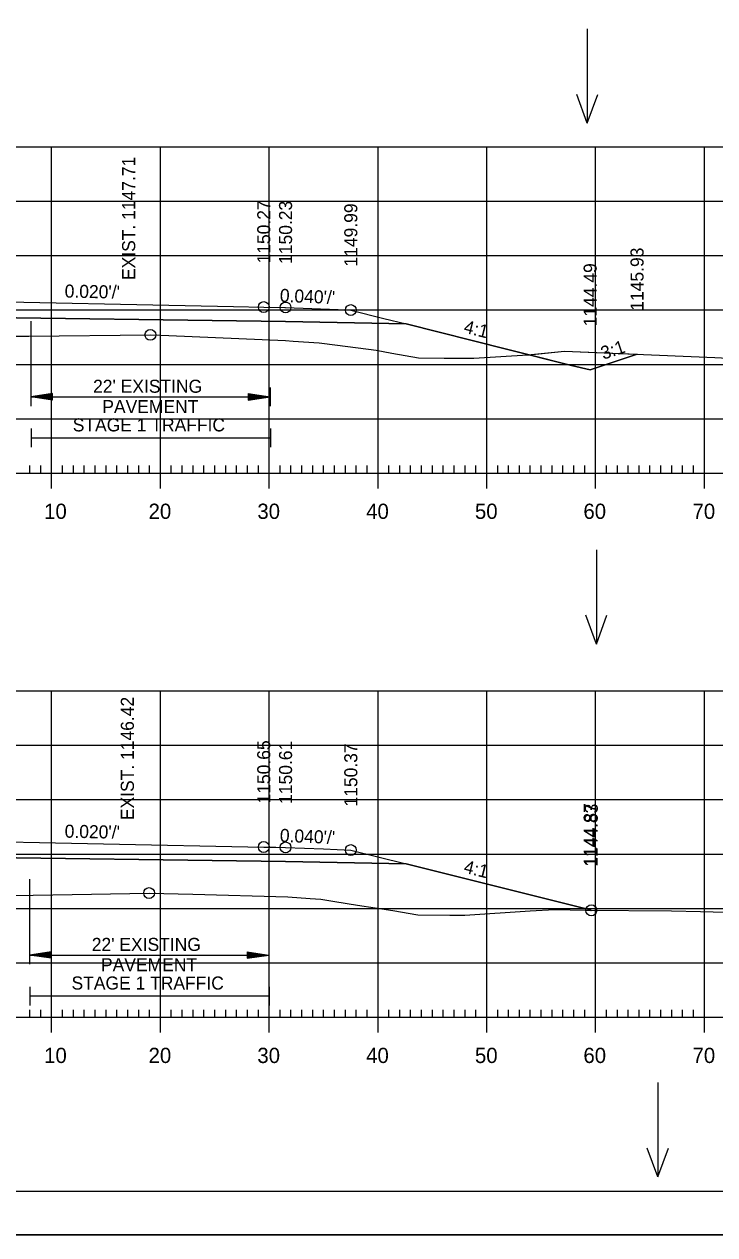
# Model space of a CAD drawing. Extents: x 1322838 to 1324533, y 339903 to 351025.
# Drawn here: x 1323711.2 to 1323774.7, y 342463.2 to 342574.4 of the extents above; entities that cross this region are included whole.
import ezdxf

# ---------------------------------------------------------------- set-up
doc = ezdxf.new("R2010")
doc.units = 0
for name, color, linetype in [('R_Alt Surface', 7, 'Continuous'), ('R_Axis', 7, 'Continuous'), ('R_Axis Annot', 7, 'Continuous'), ('R_Border', 7, 'Continuous'), ('R_Exist Surface', 7, 'Continuous'), ('R_Fin Surface', 7, 'Continuous'), ('R_Fin Surface Annot', 7, 'Continuous'), ('R_Grid', 7, 'Continuous'), ('R_No Plot', 7, 'Continuous'), ('R_Water Annot', 7, 'Continuous'), ('R_Xsect Elev', 7, 'Continuous')]:
    doc.layers.add(name, color=color, linetype=linetype)

msp = doc.modelspace()

# ---------------------------------------------------------------- linework, layer by layer
at = {"layer": 'R_Alt Surface'}
for points in [[(1323656.28, 342547.65), (1323672.21, 342547.96), (1323703.72, 342547.52), (1323735.22, 342547.1), (1323746.31, 342546.88)], [(1323657.12, 342497.4), (1323672.21, 342497.7), (1323703.72, 342497.9), (1323735.22, 342497.48), (1323746.31, 342497.25)]]:
    msp.add_lwpolyline(points, dxfattribs=at)
at = {"layer": 'R_Axis'}
for p, q in [((1323711.72, 342533.16), (1323711.72, 342533.86)), ((1323712.72, 342533.16), (1323712.72, 342533.86)), ((1323713.72, 342531.76), (1323713.72, 342534.56)), ((1323714.72, 342533.16), (1323714.72, 342533.86)), ((1323715.72, 342533.16), (1323715.72, 342533.86)), ((1323716.72, 342533.16), (1323716.72, 342533.86)), ((1323717.72, 342533.16), (1323717.72, 342533.86)), ((1323718.72, 342533.16), (1323718.72, 342533.86)), ((1323719.72, 342533.16), (1323719.72, 342533.86)), ((1323720.72, 342533.16), (1323720.72, 342533.86)), ((1323721.72, 342533.16), (1323721.72, 342533.86)), ((1323722.72, 342533.16), (1323722.72, 342533.86)), ((1323723.72, 342531.76), (1323723.72, 342534.56)), ((1323724.72, 342533.16), (1323724.72, 342533.86)), ((1323725.72, 342533.16), (1323725.72, 342533.86)), ((1323726.72, 342533.16), (1323726.72, 342533.86)), ((1323727.72, 342533.16), (1323727.72, 342533.86)), ((1323728.72, 342533.16), (1323728.72, 342533.86)), ((1323729.72, 342533.16), (1323729.72, 342533.86)), ((1323730.72, 342533.16), (1323730.72, 342533.86)), ((1323731.72, 342533.16), (1323731.72, 342533.86)), ((1323732.72, 342533.16), (1323732.72, 342533.86)), ((1323733.72, 342531.76), (1323733.72, 342534.56)), ((1323734.72, 342533.16), (1323734.72, 342533.86)), ((1323735.72, 342533.16), (1323735.72, 342533.86)), ((1323736.72, 342533.16), (1323736.72, 342533.86)), ((1323737.72, 342533.16), (1323737.72, 342533.86)), ((1323738.72, 342533.16), (1323738.72, 342533.86)), ((1323739.72, 342533.16), (1323739.72, 342533.86)), ((1323740.72, 342533.16), (1323740.72, 342533.86)), ((1323741.72, 342533.16), (1323741.72, 342533.86)), ((1323742.72, 342533.16), (1323742.72, 342533.86)), ((1323743.72, 342531.76), (1323743.72, 342534.56)), ((1323744.72, 342533.16), (1323744.72, 342533.86)), ((1323745.72, 342533.16), (1323745.72, 342533.86)), ((1323746.72, 342533.16), (1323746.72, 342533.86)), ((1323747.72, 342533.16), (1323747.72, 342533.86)), ((1323748.72, 342533.16), (1323748.72, 342533.86)), ((1323749.72, 342533.16), (1323749.72, 342533.86)), ((1323750.72, 342533.16), (1323750.72, 342533.86)), ((1323751.72, 342533.16), (1323751.72, 342533.86)), ((1323752.72, 342533.16), (1323752.72, 342533.86)), ((1323753.72, 342531.76), (1323753.72, 342534.56)), ((1323754.72, 342533.16), (1323754.72, 342533.86)), ((1323755.72, 342533.16), (1323755.72, 342533.86)), ((1323756.72, 342533.16), (1323756.72, 342533.86)), ((1323757.72, 342533.16), (1323757.72, 342533.86)), ((1323758.72, 342533.16), (1323758.72, 342533.86)), ((1323759.72, 342533.16), (1323759.72, 342533.86)), ((1323760.72, 342533.16), (1323760.72, 342533.86)), ((1323761.72, 342533.16), (1323761.72, 342533.86)), ((1323762.72, 342533.16), (1323762.72, 342533.86)), ((1323763.72, 342531.76), (1323763.72, 342534.56)), ((1323764.72, 342533.16), (1323764.72, 342533.86)), ((1323765.72, 342533.16), (1323765.72, 342533.86)), ((1323766.72, 342533.16), (1323766.72, 342533.86)), ((1323767.72, 342533.16), (1323767.72, 342533.86)), ((1323768.72, 342533.16), (1323768.72, 342533.86)), ((1323769.72, 342533.16), (1323769.72, 342533.86)), ((1323770.72, 342533.16), (1323770.72, 342533.86)), ((1323771.72, 342533.16), (1323771.72, 342533.86)), ((1323772.72, 342533.16), (1323772.72, 342533.86)), ((1323773.72, 342531.76), (1323773.72, 342534.56)), ((1323563.72, 342533.16), (1323843.72, 342533.16)), ((1323711.72, 342483.16), (1323711.72, 342483.86)), ((1323712.72, 342483.16), (1323712.72, 342483.86)), ((1323713.72, 342481.76), (1323713.72, 342484.56)), ((1323714.72, 342483.16), (1323714.72, 342483.86)), ((1323715.72, 342483.16), (1323715.72, 342483.86)), ((1323716.72, 342483.16), (1323716.72, 342483.86)), ((1323717.72, 342483.16), (1323717.72, 342483.86)), ((1323718.72, 342483.16), (1323718.72, 342483.86)), ((1323719.72, 342483.16), (1323719.72, 342483.86)), ((1323720.72, 342483.16), (1323720.72, 342483.86)), ((1323721.72, 342483.16), (1323721.72, 342483.86)), ((1323722.72, 342483.16), (1323722.72, 342483.86)), ((1323723.72, 342481.76), (1323723.72, 342484.56)), ((1323724.72, 342483.16), (1323724.72, 342483.86)), ((1323725.72, 342483.16), (1323725.72, 342483.86)), ((1323726.72, 342483.16), (1323726.72, 342483.86)), ((1323727.72, 342483.16), (1323727.72, 342483.86)), ((1323728.72, 342483.16), (1323728.72, 342483.86)), ((1323729.72, 342483.16), (1323729.72, 342483.86)), ((1323730.72, 342483.16), (1323730.72, 342483.86)), ((1323731.72, 342483.16), (1323731.72, 342483.86)), ((1323732.72, 342483.16), (1323732.72, 342483.86)), ((1323733.72, 342481.76), (1323733.72, 342484.56)), ((1323734.72, 342483.16), (1323734.72, 342483.86)), ((1323735.72, 342483.16), (1323735.72, 342483.86)), ((1323736.72, 342483.16), (1323736.72, 342483.86)), ((1323737.72, 342483.16), (1323737.72, 342483.86)), ((1323738.72, 342483.16), (1323738.72, 342483.86)), ((1323739.72, 342483.16), (1323739.72, 342483.86)), ((1323740.72, 342483.16), (1323740.72, 342483.86)), ((1323741.72, 342483.16), (1323741.72, 342483.86)), ((1323742.72, 342483.16), (1323742.72, 342483.86)), ((1323743.72, 342481.76), (1323743.72, 342484.56)), ((1323744.72, 342483.16), (1323744.72, 342483.86)), ((1323745.72, 342483.16), (1323745.72, 342483.86)), ((1323746.72, 342483.16), (1323746.72, 342483.86)), ((1323747.72, 342483.16), (1323747.72, 342483.86)), ((1323748.72, 342483.16), (1323748.72, 342483.86)), ((1323749.72, 342483.16), (1323749.72, 342483.86)), ((1323750.72, 342483.16), (1323750.72, 342483.86)), ((1323751.72, 342483.16), (1323751.72, 342483.86)), ((1323752.72, 342483.16), (1323752.72, 342483.86)), ((1323753.72, 342481.76), (1323753.72, 342484.56)), ((1323754.72, 342483.16), (1323754.72, 342483.86)), ((1323755.72, 342483.16), (1323755.72, 342483.86)), ((1323756.72, 342483.16), (1323756.72, 342483.86)), ((1323757.72, 342483.16), (1323757.72, 342483.86)), ((1323758.72, 342483.16), (1323758.72, 342483.86)), ((1323759.72, 342483.16), (1323759.72, 342483.86)), ((1323760.72, 342483.16), (1323760.72, 342483.86)), ((1323761.72, 342483.16), (1323761.72, 342483.86)), ((1323762.72, 342483.16), (1323762.72, 342483.86)), ((1323763.72, 342481.76), (1323763.72, 342484.56)), ((1323764.72, 342483.16), (1323764.72, 342483.86)), ((1323765.72, 342483.16), (1323765.72, 342483.86)), ((1323766.72, 342483.16), (1323766.72, 342483.86)), ((1323767.72, 342483.16), (1323767.72, 342483.86)), ((1323768.72, 342483.16), (1323768.72, 342483.86)), ((1323769.72, 342483.16), (1323769.72, 342483.86)), ((1323770.72, 342483.16), (1323770.72, 342483.86)), ((1323771.72, 342483.16), (1323771.72, 342483.86)), ((1323772.72, 342483.16), (1323772.72, 342483.86)), ((1323773.72, 342481.76), (1323773.72, 342484.56)), ((1323563.72, 342483.16), (1323843.72, 342483.16))]:
    msp.add_line(p, q, dxfattribs=at)
at = {"layer": 'R_Axis Annot'}
for p, q in [((1323711.8, 342541.03), (1323711.8, 342539.32)), ((1323713.8, 342540.47), (1323711.8, 342540.17)), ((1323713.8, 342539.87), (1323713.8, 342540.47)), ((1323731.8, 342540.47), (1323733.8, 342540.17)), ((1323731.8, 342540.47), (1323731.8, 342539.87)), ((1323733.8, 342541.03), (1323733.8, 342539.32)), ((1323713.8, 342539.87), (1323711.8, 342540.17)), ((1323711.8, 342540.17), (1323733.8, 342540.17)), ((1323713.8, 342540.42), (1323712.13, 342540.17)), ((1323713.8, 342539.92), (1323712.13, 342540.17)), ((1323713.8, 342540.37), (1323712.47, 342540.17)), ((1323713.8, 342539.97), (1323712.47, 342540.17)), ((1323713.8, 342540.32), (1323712.81, 342540.17)), ((1323713.8, 342540.02), (1323712.81, 342540.17)), ((1323713.8, 342540.27), (1323713.15, 342540.17)), ((1323713.8, 342540.08), (1323713.15, 342540.17)), ((1323713.8, 342540.22), (1323713.48, 342540.17)), ((1323713.8, 342540.13), (1323713.48, 342540.17)), ((1323731.8, 342540.42), (1323733.46, 342540.17)), ((1323731.8, 342540.37), (1323733.12, 342540.17)), ((1323731.8, 342540.32), (1323732.79, 342540.17)), ((1323731.8, 342540.27), (1323732.45, 342540.17)), ((1323731.8, 342540.22), (1323732.11, 342540.17)), ((1323731.8, 342539.87), (1323733.8, 342540.17)), ((1323731.8, 342540.07), (1323732.45, 342540.17)), ((1323731.8, 342539.97), (1323733.12, 342540.17)), ((1323731.8, 342539.92), (1323733.46, 342540.17)), ((1323731.8, 342540.02), (1323732.79, 342540.17)), ((1323731.8, 342540.13), (1323732.11, 342540.17)), ((1323711.83, 342537.26), (1323711.83, 342535.55)), ((1323733.83, 342537.26), (1323733.83, 342535.55)), ((1323711.83, 342536.41), (1323733.83, 342536.41)), ((1323711.68, 342489.73), (1323711.68, 342488.03)), ((1323733.68, 342489.73), (1323733.68, 342488.03)), ((1323713.68, 342489.18), (1323711.68, 342488.88)), ((1323713.68, 342488.58), (1323711.68, 342488.88)), ((1323711.68, 342488.88), (1323733.68, 342488.88)), ((1323713.68, 342489.13), (1323712.02, 342488.88)), ((1323713.68, 342488.63), (1323712.02, 342488.88)), ((1323713.68, 342489.08), (1323712.36, 342488.88)), ((1323713.68, 342488.68), (1323712.36, 342488.88)), ((1323713.68, 342489.03), (1323712.69, 342488.88)), ((1323713.68, 342488.73), (1323712.69, 342488.88)), ((1323713.68, 342488.98), (1323713.03, 342488.88)), ((1323713.68, 342488.78), (1323713.03, 342488.88)), ((1323713.68, 342488.93), (1323713.37, 342488.88)), ((1323713.68, 342488.83), (1323713.37, 342488.88)), ((1323713.68, 342488.58), (1323713.68, 342489.18)), ((1323731.68, 342489.18), (1323733.68, 342488.88)), ((1323731.68, 342489.18), (1323731.68, 342488.58)), ((1323731.68, 342489.13), (1323733.35, 342488.88)), ((1323731.68, 342489.08), (1323733, 342488.88)), ((1323731.68, 342489.03), (1323732.67, 342488.88)), ((1323731.68, 342488.98), (1323732.33, 342488.88)), ((1323731.68, 342488.93), (1323732, 342488.88)), ((1323731.68, 342488.58), (1323733.68, 342488.88)), ((1323731.68, 342488.78), (1323732.33, 342488.88)), ((1323731.68, 342488.68), (1323733, 342488.88)), ((1323731.68, 342488.63), (1323733.35, 342488.88)), ((1323731.68, 342488.73), (1323732.67, 342488.88)), ((1323731.68, 342488.83), (1323732, 342488.88)), ((1323711.72, 342485.97), (1323711.72, 342484.26)), ((1323733.72, 342485.97), (1323733.72, 342484.26)), ((1323711.72, 342485.12), (1323733.72, 342485.12))]:
    msp.add_line(p, q, dxfattribs=at)
at = {"layer": 'R_Border'}
msp.add_line((1323861.9, 342467.16), (1323545.72, 342467.16), dxfattribs=at)
at = {"layer": 'R_Exist Surface'}
for points in [[(1323710.24, 342545.74), (1323711.62, 342545.75), (1323722.8, 342545.87), (1323724.49, 342545.8), (1323735.23, 342545.35), (1323735.92, 342545.3), (1323738.32, 342545.14), (1323740.01, 342544.93), (1323743.56, 342544.46), (1323744.99, 342544.2), (1323747.43, 342543.76), (1323749.8, 342543.74), (1323752.53, 342543.72), (1323757.48, 342544.04), (1323760.86, 342544.37), (1323774.67, 342543.79), (1323780.27, 342543.53)], [(1323710.23, 342494.36), (1323713.84, 342494.42), (1323722.68, 342494.58), (1323726.69, 342494.47), (1323735.42, 342494.22), (1323737.48, 342494.08), (1323738.45, 342494.02), (1323739.76, 342493.81), (1323741.83, 342493.48), (1323745.07, 342492.97), (1323747.38, 342492.59), (1323750.33, 342492.56), (1323751.7, 342492.54), (1323757.71, 342492.95), (1323759.95, 342493.07), (1323762.81, 342493), (1323770.7, 342492.95), (1323773.35, 342492.88), (1323780.28, 342492.71)]]:
    msp.add_lwpolyline(points, dxfattribs=at)
at = {"layer": 'R_Fin Surface'}
for points in [[(1323644.22, 342545.63), (1323656.28, 342547.65), (1323660.59, 342548.36), (1323664.56, 342549.02), (1323666.21, 342549.3), (1323670.95, 342549.27), (1323672.21, 342549.26), (1323674.21, 342549.24), (1323686.36, 342549.15), (1323698.78, 342549.06), (1323703.72, 342549.02), (1323730.44, 342548.49), (1323733.22, 342548.43), (1323735.15, 342548.39), (1323735.22, 342548.39), (1323740.06, 342548.2), (1323741.22, 342548.15), (1323744.27, 342547.39), (1323746.31, 342546.88), (1323755.52, 342544.57), (1323761.52, 342543.07), (1323763.22, 342542.65), (1323764.96, 342543.23), (1323767.53, 342544.09)], [(1323626.71, 342501.08), (1323644.21, 342495.25), (1323657.12, 342497.4), (1323666.21, 342498.91), (1323669.79, 342498.96), (1323672.21, 342498.99), (1323673.82, 342499.01), (1323674.21, 342499.02), (1323703.72, 342499.4), (1323733.22, 342498.81), (1323734.34, 342498.79), (1323735.22, 342498.77), (1323738.72, 342498.63), (1323741.22, 342498.53), (1323746.31, 342497.25), (1323763.22, 342493.03), (1323763.32, 342492.99)]]:
    msp.add_lwpolyline(points, dxfattribs=at)
at = {"layer": 'R_Grid'}
for p, q in [((1323563.72, 342563.16), (1323843.72, 342563.16)), ((1323713.72, 342533.16), (1323713.72, 342563.16)), ((1323723.72, 342533.16), (1323723.72, 342563.16)), ((1323733.72, 342533.16), (1323733.72, 342563.16)), ((1323743.72, 342533.16), (1323743.72, 342563.16)), ((1323753.72, 342533.16), (1323753.72, 342563.16)), ((1323763.72, 342533.16), (1323763.72, 342563.16)), ((1323773.72, 342533.16), (1323773.72, 342563.16)), ((1323563.72, 342558.16), (1323843.72, 342558.16)), ((1323563.72, 342553.16), (1323843.72, 342553.16)), ((1323563.72, 342548.16), (1323843.72, 342548.16)), ((1323563.72, 342543.16), (1323843.72, 342543.16)), ((1323563.72, 342538.16), (1323843.72, 342538.16)), ((1323563.72, 342533.16), (1323843.72, 342533.16)), ((1323563.72, 342513.16), (1323843.72, 342513.16)), ((1323713.72, 342483.16), (1323713.72, 342513.16)), ((1323723.72, 342483.16), (1323723.72, 342513.16)), ((1323733.72, 342483.16), (1323733.72, 342513.16)), ((1323743.72, 342483.16), (1323743.72, 342513.16)), ((1323753.72, 342483.16), (1323753.72, 342513.16)), ((1323763.72, 342483.16), (1323763.72, 342513.16)), ((1323773.72, 342483.16), (1323773.72, 342513.16)), ((1323563.72, 342508.16), (1323843.72, 342508.16)), ((1323563.72, 342503.16), (1323843.72, 342503.16)), ((1323563.72, 342498.16), (1323843.72, 342498.16)), ((1323563.72, 342493.16), (1323843.72, 342493.16)), ((1323563.72, 342488.16), (1323843.72, 342488.16)), ((1323563.72, 342483.16), (1323843.72, 342483.16))]:
    msp.add_line(p, q, dxfattribs=at)
at = {"layer": 'R_No Plot'}
for p, q in [((1323711.8, 342547.13), (1323711.8, 342541.03)), ((1323711.68, 342495.84), (1323711.68, 342489.73)), ((1323533.31, 342463.18), (1323866.65, 342463.18))]:
    msp.add_line(p, q, dxfattribs=at)
for points in [[(1323533.31, 342676.51), (1323866.65, 342676.51), (1323866.65, 342463.18), (1323533.31, 342463.18)], [(1323779.64, 342672.62), (1323799.26, 342672.62), (1323799.26, 342662.74), (1323815.37, 342662.74), (1323838.57, 342662.74), (1323838.57, 342630.07), (1323861.77, 342630.07), (1323861.9, 342467.16), (1323545.72, 342467.16), (1323545.72, 342672.62)], [(1323757.62, 342544.05), (1323760.86, 342544.37), (1323767.53, 342544.09), (1323764.96, 342543.23), (1323763.22, 342542.65), (1323761.52, 342543.07)]]:
    msp.add_lwpolyline(points, close=True, dxfattribs=at)
for points in [[(1323710.24, 342545.74), (1323711.62, 342545.75), (1323722.8, 342545.87), (1323724.49, 342545.8), (1323735.23, 342545.35), (1323735.92, 342545.3), (1323738.32, 342545.14), (1323740.01, 342544.93), (1323743.56, 342544.46), (1323744.99, 342544.2), (1323747.43, 342543.76), (1323749.8, 342543.74), (1323752.53, 342543.72), (1323757.48, 342544.04), (1323757.62, 342544.05), (1323755.52, 342544.57), (1323746.31, 342546.88), (1323735.22, 342547.1), (1323703.72, 342547.52)], [(1323710.23, 342494.36), (1323713.84, 342494.42), (1323722.68, 342494.58), (1323726.69, 342494.47), (1323735.42, 342494.22), (1323737.48, 342494.08), (1323738.45, 342494.02), (1323739.76, 342493.81), (1323741.83, 342493.48), (1323745.07, 342492.97), (1323747.38, 342492.59), (1323750.33, 342492.56), (1323751.7, 342492.54), (1323757.71, 342492.95), (1323759.95, 342493.07), (1323762.81, 342493), (1323763.32, 342492.99), (1323763.22, 342493.03), (1323746.31, 342497.25), (1323735.22, 342497.48), (1323703.72, 342497.9)]]:
    msp.add_lwpolyline(points, dxfattribs=at)
for centre in [(1323733.22, 342548.43), (1323733.22, 342548.43), (1323735.22, 342548.39), (1323735.22, 342548.39), (1323741.22, 342548.15), (1323741.22, 342548.15), (1323722.8, 342545.87), (1323733.22, 342498.81), (1323733.22, 342498.81), (1323735.22, 342498.77), (1323735.22, 342498.77), (1323741.22, 342498.53), (1323741.22, 342498.53), (1323722.68, 342494.58), (1323763.32, 342492.99), (1323763.32, 342492.99)]:
    msp.add_circle(centre, 0.5, dxfattribs=at)
at = {"layer": 'R_Water Annot'}
for p, q in [((1323762.96, 342574), (1323762.96, 342565.31)), ((1323762.96, 342565.31), (1323762, 342567.97)), ((1323762.96, 342565.31), (1323763.93, 342567.97)), ((1323763.79, 342526.13), (1323763.79, 342517.44)), ((1323763.79, 342517.44), (1323762.82, 342520.1)), ((1323763.79, 342517.44), (1323764.76, 342520.1)), ((1323769.44, 342477.18), (1323769.44, 342468.49)), ((1323769.44, 342468.49), (1323768.47, 342471.15)), ((1323769.44, 342468.49), (1323770.41, 342471.15))]:
    msp.add_line(p, q, dxfattribs=at)

# ---------------------------------------------------------------- texts
at = {"layer": 'R_Axis Annot'}
for s, height, p in [("22' EXISTING ", 1.2, (1323717.53, 342540.55)), ('PAVEMENT', 1.2, (1323718.38, 342538.68)), ('STAGE 1 TRAFFIC', 1.2, (1323715.66, 342537)), ('10', 1.4, (1323713.03, 342528.96)), ('20', 1.4, (1323722.63, 342528.96)), ('30', 1.4, (1323732.63, 342528.96)), ('40', 1.4, (1323742.63, 342528.96)), ('50', 1.4, (1323752.63, 342528.96)), ('60', 1.4, (1323762.6, 342528.96)), ('70', 1.4, (1323772.63, 342528.96)), ("22' EXISTING ", 1.2, (1323717.41, 342489.26)), ('PAVEMENT', 1.2, (1323718.26, 342487.39)), ('STAGE 1 TRAFFIC', 1.2, (1323715.55, 342485.71)), ('10', 1.4, (1323713.03, 342478.96)), ('20', 1.4, (1323722.63, 342478.96)), ('30', 1.4, (1323732.63, 342478.96)), ('40', 1.4, (1323742.63, 342478.96)), ('50', 1.4, (1323752.63, 342478.96)), ('60', 1.4, (1323762.6, 342478.96)), ('70', 1.4, (1323772.63, 342478.96))]:
    msp.add_text(s, height=height, dxfattribs=at).set_placement(p)
at = {"layer": 'R_Fin Surface Annot'}
for s, rotation, p in [('1150.27', 90, (1323733.82, 342552.43)), ('1150.23', 90, (1323735.82, 342552.39)), ('1149.99', 90, (1323741.82, 342552.15)), ('1145.93', 90, (1323768.13, 342548.09)), ('1144.49', 90, (1323763.82, 342546.65)), ("0.020'/'", 358.8542, (1323714.91, 342549.3)), ("0.040'/'", 357.7094, (1323734.68, 342548.91)), ('4:1', 345.9638, (1323751.53, 342546.09)), ('3:1', 18.4309, (1323764.43, 342543.58)), ('1150.65', 90, (1323733.82, 342502.81)), ('1150.61', 90, (1323735.82, 342502.77)), ('1150.37', 90, (1323741.82, 342502.53)), ('1144.87', 90, (1323763.82, 342497.03)), ('1144.83', 90, (1323763.92, 342496.99)), ('1144.83', 90, (1323763.92, 342496.99)), ("0.020'/'", 358.8542, (1323714.91, 342499.67)), ("0.040'/'", 357.7094, (1323734.68, 342499.29)), ('4:1', 345.9638, (1323751.53, 342496.47))]:
    msp.add_text(s, height=1.2, rotation=rotation, dxfattribs=at).set_placement(p)
at = {"layer": 'R_Xsect Elev'}
for s, p in [('EXIST. 1147.71', (1323721.4, 342550.91)), ('EXIST. 1146.42', (1323721.28, 342501.28))]:
    msp.add_text(s, height=1.2, rotation=90, dxfattribs=at).set_placement(p)

doc.saveas('drawing.dxf')
